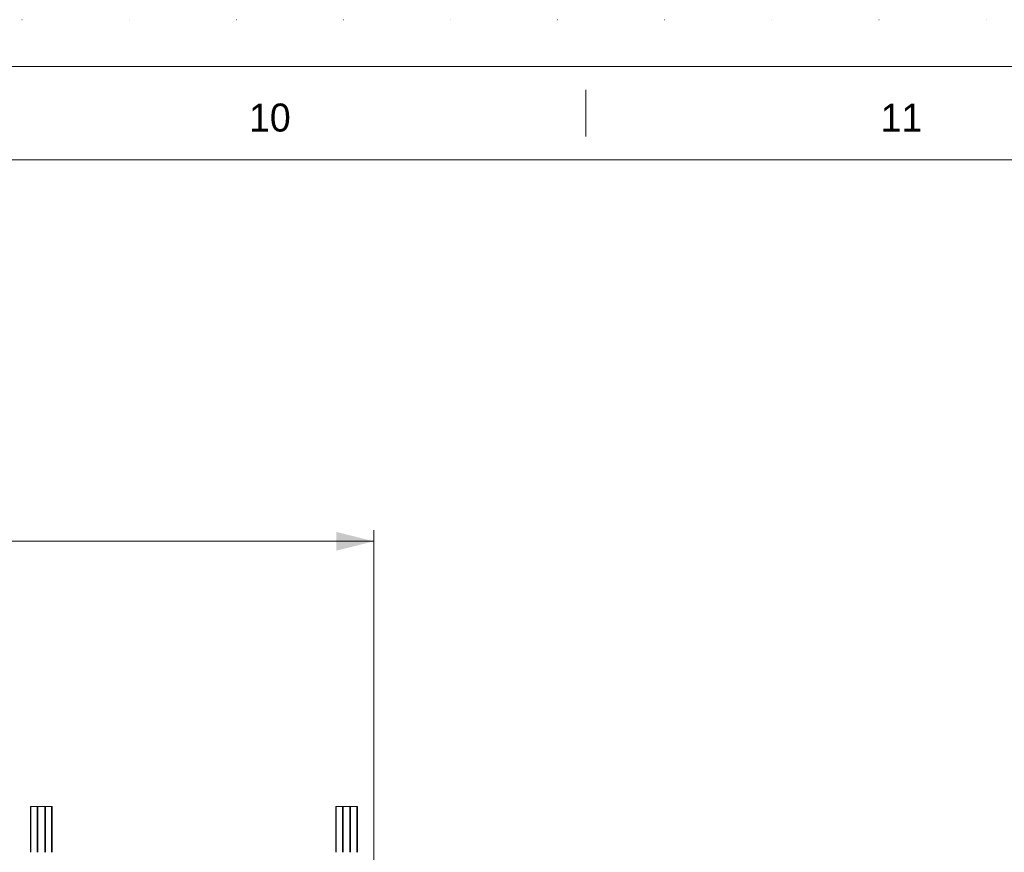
# Model space of a CAD drawing. Header units: millimetres. Extents: x 53746 to 116821, y -810352 to -765802.
# Tile 346 of 347: x 101015 to 108918, y -772488 to -765802. Entities that reach past the tile are written whole.
import ezdxf
from ezdxf.enums import TextEntityAlignment as Align

# ---------------------------------------------------------------- set-up
doc = ezdxf.new("R2010")
doc.units = ezdxf.units.MM
doc.header["$MEASUREMENT"] = 0
doc.linetypes.add('DGN Style 1', pattern=[859.776004, 1.430576, -858.345429])
doc.layers.add('Main Cradle Rails', color=7, linetype='Continuous', lineweight=0)
doc.layers.add('Side Slip Rails', color=7, linetype='Continuous', lineweight=0)
doc.styles.add('Style-ENGINEERING', font='ENGINEERING.shx')
doc.styles.add('Style-ENGINEERING_0', font='ENGINEERING.shx')
doc.dimstyles.new('MetricMM', dxfattribs={"dimtxt": 3, "dimasz": 3, "dimexe": 1.5, "dimexo": 1.5, "dimgap": 1.5, "dimtad": 1, "dimdec": 0, "dimzin": 7, "dimtxsty": 'Style-ENGINEERING_0', "dimcen": 0.09, "dimclrd": 1, "dimclre": 1, "dimclrt": 7, "dimadec": 0, "dimazin": 3, "dimtfac": 1, "dimtdec": 0, "dimtofl": 0, "dimtmove": 0, "dimatfit": 3, "dimfxl": 1, "dimtzin": 7, "dimlwd": -1, "dimlwe": 0, "dimarcsym": 0})

# ---------------------------------------------------------------- blocks, each defined once
blk = doc.blocks.new('*U66')
blk.add_line((270.29, 284.53), (270.29, 289.53))
at = {"color": 7, "linetype": 'Continuous', "lineweight": 0, "flags": 128}
blk.add_lwpolyline([(-415.55, 292.03), (415.45, 292.03), (415.45, -291.97), (-415.55, -291.97), (-415.55, 292.03)], close=True, dxfattribs=at)
at = {"color": 7, "linetype": 'Continuous', "lineweight": 13, "flags": 128}
blk.add_lwpolyline([(-405.55, 282.03), (405.45, 282.03), (405.45, -281.97), (-405.55, -281.97), (-405.55, 282.03)], close=True, dxfattribs=at)
at = {"char_height": 3, "attachment_point": 5, "line_spacing_factor": 1.2, "style": 'Style-ENGINEERING'}
for s, insert in [('10', (236.49, 286.53)), ('11', (304.08, 286.53))]:
    blk.add_mtext(s, dxfattribs=dict(at, insert=insert))
blk = doc.blocks.new('*D69')
at = {"color": 1, "linetype": 'Continuous', "lineweight": 0, "transparency": 16777216}
for p, q in [((-2465.9, 14780.8), (-2465.9, 18176.8)), ((18574.5, 14689.2), (18574.5, 18176.8))]:
    blk.add_line(p, q, dxfattribs=at)
at = {"color": 1, "linetype": 'Continuous', "transparency": 16777216}
blk.add_line((-2465.9, 18086.8), (18574.5, 18086.8), dxfattribs=at)
at = {"color": 1, "linetype": 'Continuous', "lineweight": 0, "transparency": 16777216}
blk.add_solid([(-2165.9, 18011.8), (-2465.9, 18086.8), (-2165.9, 18161.8)], dxfattribs=at)
at = {"color": 1, "linetype": 'Continuous', "lineweight": 0, "transparency": 16777216, "extrusion": (0, 0, -1)}
blk.add_solid([(-18274.5, 18161.8), (-18574.5, 18086.8), (-18274.5, 18011.8)], dxfattribs=at)
at = {"layer": 'Defpoints', "color": 7, "linetype": 'Continuous', "lineweight": 0, "transparency": 16777216}
for p in [(8054.3, 18086.8), (18574.5, 18086.8), (-2465.9, 14630.8), (18574.5, 14539.2)]:
    blk.add_point(p, dxfattribs=at)
at = {"color": 7, "linetype": 'Continuous', "lineweight": 0, "transparency": 16777216, "style": 'Style-ENGINEERING'}
blk.add_text('AFT SLIP CRADLE', height=300, dxfattribs=at).set_placement((5949.8, 18386.8), align=Align.MIDDLE_LEFT)
blk = doc.blocks.new('*U57')
at = {"color": 7, "linetype": 'DGN Style 1', "lineweight": 0, "flags": 128}
blk.add_lwpolyline([(-31537.5, 22275), (31537.5, 22275), (31537.5, -22275), (-31537.5, -22275), (-31537.5, 22275)], close=True, dxfattribs=at)
at = {"layer": 'Side Slip Rails', "color": 7, "linetype": 'Continuous', "lineweight": 0}
for p, q in [((15818.4, 15589.3), (15818.4, 15957)), ((15823, 15589.3), (15823, 15957)), ((15873.4, 15589.3), (15873.4, 15957)), ((15878.4, 15589.3), (15878.4, 15957)), ((15933.4, 15589.3), (15933.4, 15957)), ((15938.4, 15589.3), (15938.4, 15957)), ((15988.7, 15589.3), (15988.7, 15957)), ((15993.4, 15589.3), (15993.4, 15957)), ((18268.4, 15957), (18268.4, 15589.3)), ((18273, 15957), (18273, 15589.3)), ((18291.9, 15957), (18323.4, 15957)), ((18323.4, 15957), (18323.4, 15589.3)), ((18328.4, 15957), (18328.4, 15589.3)), ((18383.4, 15957), (18383.4, 15589.3)), ((18388.4, 15957), (18388.4, 15589.3)), ((18438.7, 15957), (18438.7, 15589.3)), ((18443.4, 15957), (18443.4, 15589.3))]:
    blk.add_line(p, q, dxfattribs=at)
at = {"layer": 'Side Slip Rails', "color": 7, "linetype": 'Continuous', "lineweight": 0, "flags": 128}
for points in [[(15873.4, 15957), (15823, 15957), (15821.2, 15957), (15819.7, 15957), (15818.7, 15957), (15818.4, 15957), (15818.4, 15957)], [(15938.4, 15957), (15938.4, 15957), (15938, 15957), (15936.9, 15957), (15935.3, 15957), (15933.4, 15957), (15878.4, 15957), (15876.4, 15957), (15874.8, 15957), (15873.7, 15957), (15873.4, 15957), (15873.4, 15957)], [(15993.4, 15957), (15993.4, 15957), (15993, 15957), (15992, 15957), (15990.5, 15957), (15988.7, 15957), (15938.4, 15957)], [(18268.4, 15957), (18268.4, 15957), (18268.7, 15957), (18269.7, 15957), (18271.2, 15957), (18273, 15957), (18291.9, 15957)], [(18323.4, 15957), (18323.4, 15957), (18323.7, 15957), (18324.8, 15957), (18326.4, 15957), (18328.4, 15957), (18383.4, 15957), (18385.3, 15957), (18386.9, 15957), (18388, 15957), (18388.4, 15957), (18388.4, 15957)], [(18388.4, 15957), (18438.7, 15957), (18440.5, 15957), (18442, 15957), (18443, 15957), (18443.4, 15957), (18443.4, 15957)]]:
    blk.add_lwpolyline(points, dxfattribs=at)
at = {"xscale": 74.99999999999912, "yscale": 74.99999999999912, "zscale": 74.99999999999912}
blk.add_blockref('*U66', (3.5, -2.2), dxfattribs=at)
at = {"color": 1, "linetype": 'Continuous'}
dim = blk.add_linear_dim(base=(18574.5, 18086.8), p1=(-2465.9, 14630.8), p2=(18574.5, 14539.2), text='\\FSTANDARD;AFT SLIP CRADLE', dimstyle='MetricMM', override={"dimtxt": 300, "dimasz": 300, "dimexe": 90, "dimexo": 150, "dimgap": 150}, dxfattribs=at)
dim.commit()
dim.dimension.update_dxf_attribs({"geometry": '*D69', "text_midpoint": (8054.3, 18086.8)})

msp = doc.modelspace()

# ---------------------------------------------------------------- block references
at = {"layer": 'Main Cradle Rails', "color": 7, "linetype": 'Continuous', "lineweight": 0}
msp.add_blockref('*U57', (85283.05, -788076.95), dxfattribs=at)

doc.saveas('drawing.dxf')
